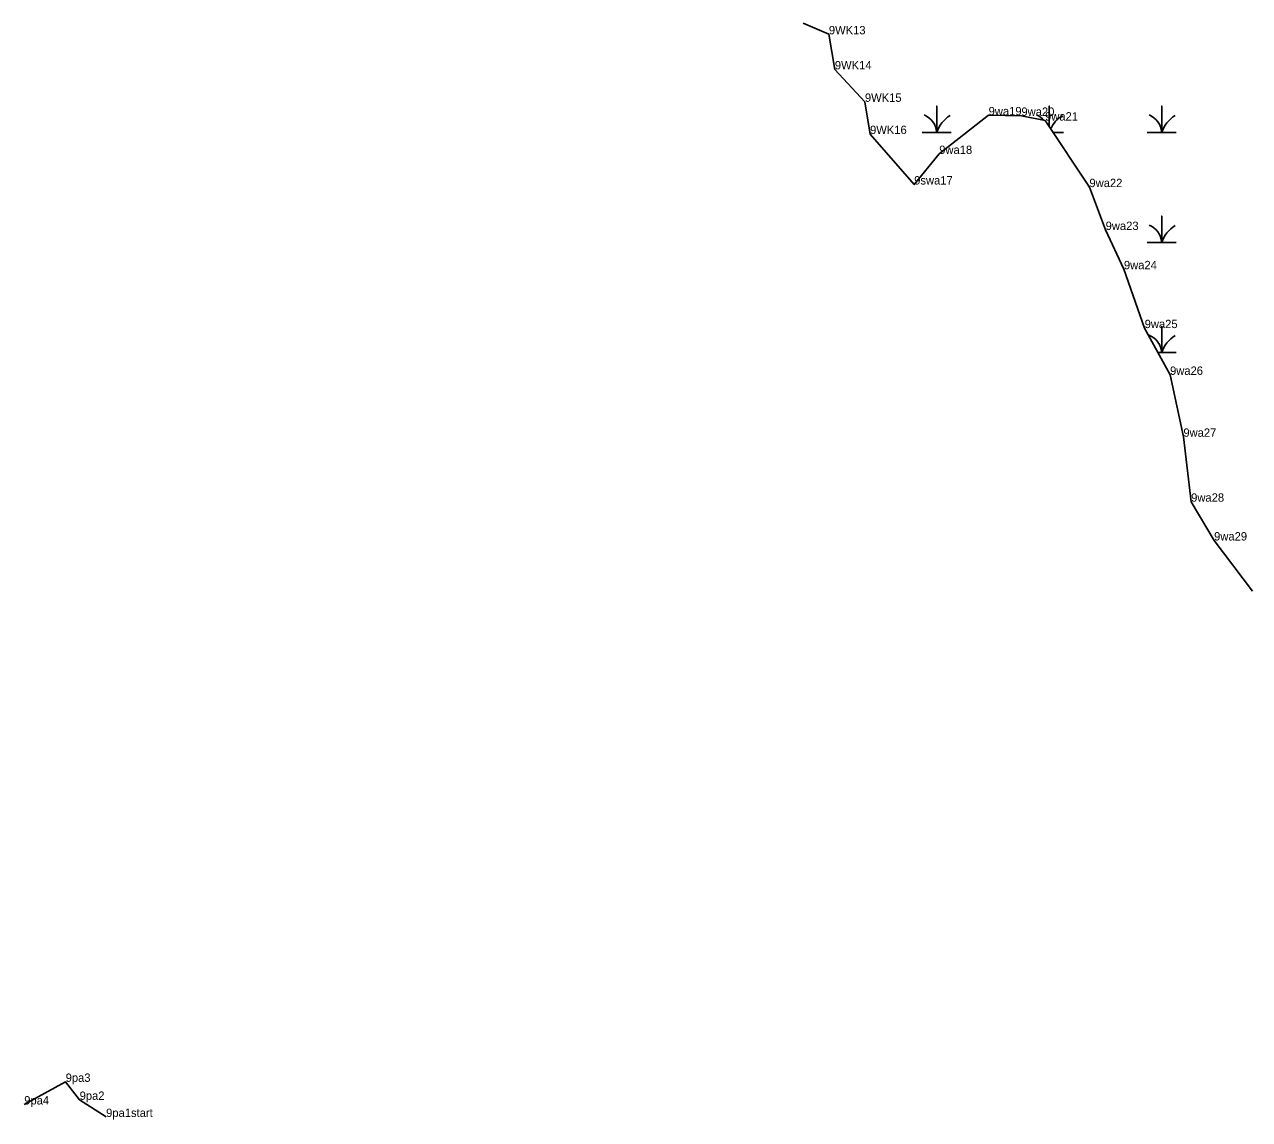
# Model space of a CAD drawing. Extents: x 2072529 to 2268796, y 436423 to 470406.
# Drawn here: x 2211819 to 2212551, y 448886 to 449541 of the extents above; entities that cross this region are included whole.
import ezdxf

# ---------------------------------------------------------------- set-up
doc = ezdxf.new("R2010")
doc.units = 0
for name, color, linetype in [('Exist Environmental Wetland Boundary', 7, 'Continuous'), ('Exist Environmental Wetland Boundary Cogo Comment', 7, 'Continuous'), ('Exist Hydro Swamp or Marsh', 7, 'Continuous'), ('Old_Level_20', 7, 'Continuous')]:
    doc.layers.add(name, color=color, linetype=linetype)

msp = doc.modelspace()

# ---------------------------------------------------------------- linework, layer by layer
at = {"layer": 'Exist Environmental Wetland Boundary'}
for points in [[(2212552.64, 449202.3), (2212529.72, 449232.63), (2212516, 449255.82), (2212511.34, 449294.65), (2212503.37, 449331.66), (2212488.19, 449359.61), (2212475.8, 449394.8), (2212464.86, 449418.28), (2212455.18, 449443.92), (2212428.66, 449483.7), (2212414.52, 449486.52), (2212394.91, 449486.84), (2212365.4, 449463.73), (2212350.42, 449445.46), (2212324.05, 449475.63), (2212320.96, 449494.89), (2212302.99, 449514.29), (2212299.43, 449535.26), (2212284.07, 449542)], [(2211818.43, 448895.45), (2211843.19, 448908.97), (2211851.54, 448898.21), (2211867.38, 448887.97)]]:
    msp.add_lwpolyline(points, dxfattribs=at)
at = {"layer": 'Exist Hydro Swamp or Marsh'}
for points in [[(2212355.28, 449476.57), (2212363.89, 449476.57), (2212363.89, 449492.35), (2212363.89, 449476.57), (2212372.49, 449476.57)], [(2212431.14, 449479.99), (2212431.14, 449492.35), (2212431.14, 449479.99)], [(2212489.78, 449476.57), (2212498.39, 449476.57), (2212498.39, 449492.35), (2212498.39, 449476.57), (2212506.99, 449476.57)], [(2212433.41, 449476.57), (2212439.74, 449476.57)], [(2212489.78, 449410.77), (2212498.39, 449410.77), (2212498.39, 449426.55), (2212498.39, 449410.77), (2212506.99, 449410.77)], [(2212496.14, 449344.97), (2212498.39, 449344.97), (2212498.39, 449360.75), (2212498.39, 449344.97), (2212506.99, 449344.97)]]:
    msp.add_lwpolyline(points, dxfattribs=at)
for centre, radius, start, end in [((2212351.62, 449475.68), 12.3, 4.14034, 67.53497), ((2212382.13, 449470.51), 19.22, 122.12745, 161.62219), ((2212418.87, 449475.68), 12.3, 41.4029, 67.53497), ((2212449.38, 449470.51), 19.22, 122.12745, 154.7629), ((2212486.12, 449475.68), 12.3, 4.14034, 67.53497), ((2212516.63, 449470.51), 19.22, 122.12745, 161.62219), ((2212486.12, 449409.88), 12.3, 4.14034, 67.53497), ((2212516.63, 449404.71), 19.22, 122.12745, 161.62219), ((2212486.12, 449344.08), 12.3, 4.14034, 67.53497), ((2212516.63, 449338.91), 19.22, 122.12745, 161.62219)]:
    msp.add_arc(centre, radius, start, end, dxfattribs=at)
at = {"layer": 'Old_Level_20'}
for p, q in [((2212299.43, 449535.26), (2212299.43, 449535.26)), ((2212302.99, 449514.29), (2212302.99, 449514.29)), ((2212320.96, 449494.89), (2212320.96, 449494.89)), ((2212394.91, 449486.84), (2212394.91, 449486.84)), ((2212414.52, 449486.52), (2212414.52, 449486.52)), ((2212428.66, 449483.7), (2212428.66, 449483.7)), ((2212324.05, 449475.63), (2212324.05, 449475.63)), ((2212365.4, 449463.73), (2212365.4, 449463.73)), ((2212350.42, 449445.46), (2212350.42, 449445.46)), ((2212455.18, 449443.92), (2212455.18, 449443.92)), ((2212464.86, 449418.28), (2212464.86, 449418.28)), ((2212475.8, 449394.8), (2212475.8, 449394.8)), ((2212488.19, 449359.61), (2212488.19, 449359.61)), ((2212503.37, 449331.66), (2212503.37, 449331.66)), ((2212511.34, 449294.65), (2212511.34, 449294.65)), ((2212516, 449255.82), (2212516, 449255.82)), ((2212529.72, 449232.63), (2212529.72, 449232.63)), ((2211843.19, 448908.97), (2211843.19, 448908.97)), ((2211851.54, 448898.21), (2211851.54, 448898.21)), ((2211867.38, 448887.97), (2211867.38, 448887.97))]:
    msp.add_line(p, q, dxfattribs=at)

# ---------------------------------------------------------------- texts
at = {"layer": 'Exist Environmental Wetland Boundary Cogo Comment'}
for s, p in [('9WK13', (2212299.43, 449535.26)), ('9WK14', (2212302.99, 449514.29)), ('9WK15', (2212320.96, 449494.89)), ('9wa19', (2212394.91, 449486.84)), ('9wa20', (2212414.52, 449486.52)), ('9wa21', (2212428.66, 449483.7)), ('9WK16', (2212324.05, 449475.63)), ('9wa18', (2212365.4, 449463.73)), ('9swa17', (2212350.42, 449445.46)), ('9wa22', (2212455.18, 449443.92)), ('9wa23', (2212464.86, 449418.28)), ('9wa24', (2212475.8, 449394.8)), ('9wa25', (2212488.19, 449359.61)), ('9wa26', (2212503.37, 449331.66)), ('9wa27', (2212511.34, 449294.65)), ('9wa28', (2212516, 449255.82)), ('9wa29', (2212529.72, 449232.63)), ('9pa3', (2211843.19, 448908.97)), ('9pa4', (2211818.43, 448895.45)), ('9pa2', (2211851.54, 448898.21)), ('9pa1start', (2211867.38, 448887.97))]:
    msp.add_text(s, height=5, dxfattribs=at).set_placement(p)

doc.saveas('drawing.dxf')
